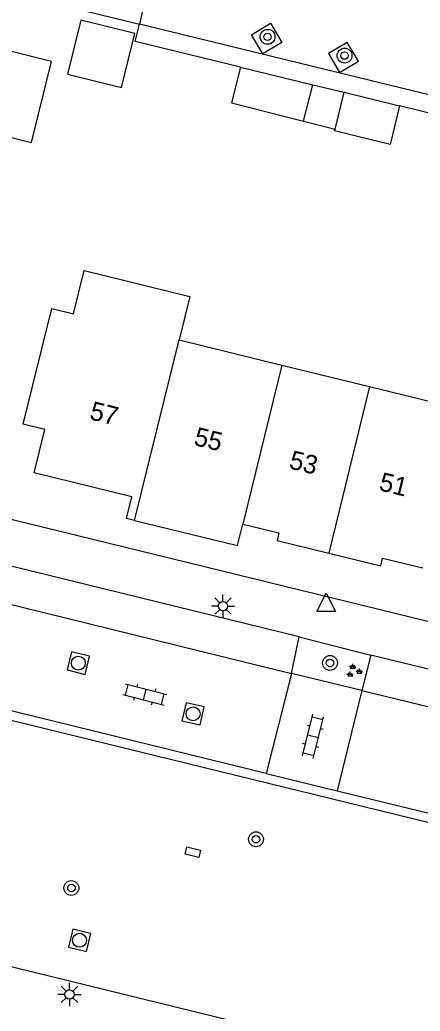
# Model space of a CAD drawing. Extents: x 125000 to 129004, y 397500 to 399008.
# Drawn here: x 126664.2 to 126685.7, y 398430 to 398483.3 of the extents above; entities that cross this region are included whole.
import ezdxf

# ---------------------------------------------------------------- set-up
doc = ezdxf.new("R2010")
doc.units = 0
for name, color, linetype in [('gg-afsc-erfafscheiding', 7, 'Continuous'), ('gg-afsc-hekwerk', 7, 'Continuous'), ('gg-afsc-muur', 7, 'Continuous'), ('gg-anno-huisnummerreeks BGT', 7, 'Continuous'), ('gg-bbg-bijgebouw', 7, 'Continuous'), ('gg-bbg-gedigitaliseerde bijgebouw', 7, 'Continuous'), ('gg-bbg-hoofdgebouw', 7, 'Continuous'), ('gg-bbg-luifel en loopbrug', 7, 'Continuous'), ('gg-bbg-tussenscheiding', 7, 'Continuous'), ('gg-knt-verharding', 7, 'Continuous'), ('gg-knt-verharding nz', 7, 'Continuous'), ('gt-grn-weggrens', 7, 'Continuous'), ('gt-symb-boom', 7, 'Continuous'), ('gt-symb-groenvak', 7, 'Continuous'), ('gt-symb-klinker verharding', 7, 'Continuous'), ('gt-symb-kolk center center', 7, 'Continuous'), ('gt-symb-lichtmast', 7, 'Continuous'), ('gt-symb-rioolschacht', 7, 'Continuous'), ('gt-symb-waterafsluiter', 7, 'Continuous')]:
    doc.layers.add(name, color=color, linetype=linetype)

# ---------------------------------------------------------------- blocks, each defined once
blk = doc.blocks.new('gt0-LMAST')
at = {"layer": 'gt-symb-lichtmast'}
for p, q in [((-0.005, 0.246), (-0.005, 0.621)), ((-0.182, 0.173), (-0.447, 0.438)), ((0.172, 0.173), (0.437, 0.438)), ((-0.255, -0.004), (-0.63, -0.004)), ((-0.182, -0.181), (-0.447, -0.446)), ((-0.005, -0.254), (-0.005, -0.629)), ((0.437, -0.446), (0.172, -0.181)), ((0.245, -0.004), (0.62, -0.004))]:
    blk.add_line(p, q, dxfattribs=at)
blk.add_circle((-0.005, -0.004), 0.25, dxfattribs=at)
blk = doc.blocks.new('gt0-KL1')
at = {"layer": 'gt-symb-klinker verharding'}
for p, q in [((-1.15, 0.3), (1.15, 0.3)), ((-1, -0.3), (-1, 0.3)), ((-0.5, 0.3), (-0.5, 0.45)), ((0, -0.3), (0, 0.3)), ((0.5, 0.3), (0.5, 0.45)), ((1, -0.3), (1, 0.3)), ((-1.15, -0.3), (1.15, -0.3)), ((-0.5, -0.45), (-0.5, -0.3)), ((0.5, -0.45), (0.5, -0.3))]:
    blk.add_line(p, q, dxfattribs=at)
blk = doc.blocks.new('gt0-WAFSL')
at = {"layer": 'gt-symb-waterafsluiter'}
for p, q in [((-0.5, -0.333), (0, 0.667)), ((0, 0.667), (0.5, -0.333)), ((0.5, -0.333), (-0.5, -0.333))]:
    blk.add_line(p, q, dxfattribs=at)
blk = doc.blocks.new('gt0-BOOM')
at = {"layer": 'gt-symb-boom'}
for radius in [0.4, 0.2]:
    blk.add_circle((0, 0), radius, dxfattribs=at)
blk = doc.blocks.new('gt0-GRVAK')
at = {"layer": 'gt-symb-groenvak'}
for p, q in [((-0.11, 0.189), (-0.228, 0.24)), ((-0.182, 0.153), (0.088, 0.153)), ((-0.091, 0.211), (-0.156, 0.322)), ((-0.047, 0.214), (-0.047, 0.393)), ((-0.004, 0.211), (0.061, 0.322)), ((0.015, 0.189), (0.133, 0.24)), ((0.262, -0.052), (0.197, 0.059)), ((0.305, -0.049), (0.305, 0.13)), ((0.349, -0.052), (0.414, 0.059)), ((-0.245, -0.228), (-0.363, -0.177)), ((-0.318, -0.264), (-0.047, -0.264)), ((-0.226, -0.206), (-0.291, -0.095)), ((-0.183, -0.203), (-0.183, -0.024)), ((-0.139, -0.206), (-0.074, -0.095)), ((-0.12, -0.228), (-0.002, -0.177)), ((0.243, -0.074), (0.125, -0.023)), ((0.17, -0.11), (0.441, -0.11)), ((0.368, -0.074), (0.486, -0.023))]:
    blk.add_line(p, q, dxfattribs=at)
blk = doc.blocks.new('gt0-RS')
at = {"layer": 'gt-symb-rioolschacht'}
blk.add_lwpolyline([(-0.5, -0.5), (0.5, -0.5), (0.5, 0.5), (-0.5, 0.5)], close=True, dxfattribs=at)
blk.add_circle((0, 0), 0.375, dxfattribs=at)
blk = doc.blocks.new('gt0-KOLKCC')
at = {"layer": 'gt-symb-kolk center center'}
blk.add_lwpolyline([(-0.375, 0.2), (0.375, 0.2), (0.375, -0.2), (-0.375, -0.2)], close=True, dxfattribs=at)

msp = doc.modelspace()

# ---------------------------------------------------------------- linework, layer by layer
at = {"layer": 'gg-afsc-erfafscheiding'}
msp.add_lwpolyline([(126676.068, 398480.776), (126670.394, 398482.155), (126670.615, 398483.1)], dxfattribs=at)
at = {"layer": 'gg-afsc-hekwerk'}
for p in [(126667.017, 398483.966), (126670.846, 398484.045)]:
    msp.add_line(p, (126670.615, 398483.1), dxfattribs=at)
at = {"layer": 'gg-afsc-muur'}
msp.add_line((126688.621, 398477.72), (126684.623, 398478.703), dxfattribs=at)
at = {"layer": 'gg-bbg-bijgebouw'}
for p, q in [((126676.068, 398480.776), (126675.583, 398478.863)), ((126681.154, 398477.454), (126681.635, 398479.427)), ((126681.635, 398479.427), (126684.623, 398478.703))]:
    msp.add_line(p, q, dxfattribs=at)
msp.add_lwpolyline([(126684.623, 398478.703), (126684.116, 398476.624), (126681.129, 398477.352), (126681.154, 398477.454)], dxfattribs=at)
at = {"layer": 'gg-bbg-gedigitaliseerde bijgebouw'}
for p, q in [((126676.068, 398480.776), (126679.955, 398479.834)), ((126679.461, 398477.882), (126679.955, 398479.834)), ((126675.583, 398478.863), (126679.461, 398477.882))]:
    msp.add_line(p, q, dxfattribs=at)
msp.add_lwpolyline([(126667.461, 398483.315), (126666.744, 398480.402), (126669.657, 398479.685), (126670.374, 398482.598), (126667.461, 398483.315)], dxfattribs=at)
at = {"layer": 'gg-bbg-hoofdgebouw'}
for p, q in [((126672.754, 398466.115), (126678.284, 398464.764)), ((126678.284, 398464.764), (126683.009, 398463.61)), ((126683.009, 398463.61), (126687.961, 398462.401))]:
    msp.add_line(p, q, dxfattribs=at)
for points in [[(126670.357, 398456.41), (126669.933, 398456.513), (126670.217, 398457.679), (126664.957, 398458.978), (126665.53, 398461.301), (126664.366, 398461.589), (126665.901, 398467.804), (126667.066, 398467.517), (126667.639, 398469.848), (126673.327, 398468.45), (126672.754, 398466.115)], [(126670.357, 398456.41), (126675.907, 398455.058), (126676.194, 398456.209)], [(126676.194, 398456.209), (126678.127, 398455.743), (126678.028, 398455.335), (126680.822, 398454.657)], [(126680.822, 398454.657), (126683.616, 398453.978), (126683.711, 398454.385), (126685.874, 398453.855)]]:
    msp.add_lwpolyline(points, dxfattribs=at)
at = {"layer": 'gg-bbg-luifel en loopbrug'}
for p, q in [((126679.955, 398479.834), (126681.635, 398479.427)), ((126679.461, 398477.882), (126681.154, 398477.454))]:
    msp.add_line(p, q, dxfattribs=at)
msp.add_lwpolyline([(126661.408, 398477.567), (126664.804, 398476.724), (126665.889, 398481.091), (126662.493, 398481.935), (126661.408, 398477.567)], dxfattribs=at)
at = {"layer": 'gg-bbg-tussenscheiding'}
for p, q in [((126670.357, 398456.41), (126672.754, 398466.115)), ((126678.284, 398464.764), (126676.194, 398456.209)), ((126683.009, 398463.61), (126680.822, 398454.657))]:
    msp.add_line(p, q, dxfattribs=at)
at = {"layer": 'gg-knt-verharding'}
for p, q in [((126624.185, 398466.129), (126706.733, 398445.964)), ((126679.222, 398450.159), (126659.37, 398455.022)), ((126678.8, 398448.19), (126679.222, 398450.159)), ((126679.222, 398450.159), (126683.083, 398449.171)), ((126683.083, 398449.171), (126682.599, 398447.27)), ((126677.444, 398442.81), (126655.185, 398448.27)), ((126678.8, 398448.19), (126677.444, 398442.81)), ((126682.599, 398447.27), (126678.8, 398448.19)), ((126655.268, 398447.735), (126721.349, 398431.592)), ((126682.599, 398447.27), (126681.272, 398441.869)), ((126677.444, 398442.81), (126681.272, 398441.869)), ((126681.272, 398441.869), (126721.669, 398432.029)), ((126722.102, 398418.134), (126655.613, 398434.398))]:
    msp.add_line(p, q, dxfattribs=at)
for points in [[(126677.262, 398481.504), (126676.651, 398482.518), (126677.673, 398483.141), (126678.286, 398482.11), (126677.262, 398481.504)], [(126682.414, 398481.102), (126681.812, 398482.113), (126680.792, 398481.516), (126681.386, 398480.501), (126682.414, 398481.102)], [(126711.053, 398440.318), (126711.474, 398442.243), (126683.083, 398449.171)]]:
    msp.add_lwpolyline(points, dxfattribs=at)
at = {"layer": 'gg-knt-verharding nz'}
for p, q in [((126658.892, 398453.067), (126678.8, 398448.19)), ((126682.599, 398447.27), (126711.053, 398440.318))]:
    msp.add_line(p, q, dxfattribs=at)
at = {"layer": 'gt-grn-weggrens'}
msp.add_lwpolyline([(126688.046, 398479.864), (126687.808, 398478.901), (126670.615, 398483.1)], dxfattribs=at)

# ---------------------------------------------------------------- block references
at = {"layer": 'gt-symb-boom'}
for p in [(126677.516, 398482.411), (126681.662, 398481.402), (126680.879, 398448.75), (126676.895, 398439.271), (126666.957, 398436.651)]:
    msp.add_blockref('gt0-BOOM', p, dxfattribs=at)
at = {"layer": 'gt-symb-groenvak'}
msp.add_blockref('gt0-GRVAK', (126682.156, 398448.314), dxfattribs=at)
at = {"layer": 'gt-symb-klinker verharding'}
for p, rotation in [((126670.907, 398447.052), -14.536509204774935), ((126679.962, 398444.801), 75.88039706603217)]:
    msp.add_blockref('gt0-KL1', p, dxfattribs=dict(at, rotation=rotation))
at = {"layer": 'gt-symb-kolk center center', "rotation": -13.772145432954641}
msp.add_blockref('gt0-KOLKCC', (126673.495, 398438.58), dxfattribs=at)
at = {"layer": 'gt-symb-lichtmast'}
for p in [(126675.122, 398451.81), (126666.858, 398430.935)]:
    msp.add_blockref('gt0-LMAST', p, dxfattribs=at)
at = {"layer": 'gt-symb-rioolschacht'}
for p, rotation in [((126667.33, 398448.739), 166.3527616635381), ((126673.508, 398446.013), 167.11702052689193), ((126667.397, 398433.839), -13.480126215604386)]:
    msp.add_blockref('gt0-RS', p, dxfattribs=dict(at, rotation=rotation))
at = {"layer": 'gt-symb-waterafsluiter'}
msp.add_blockref('gt0-WAFSL', (126680.673, 398451.843), dxfattribs=at)

# ---------------------------------------------------------------- texts
at = {"layer": 'gg-anno-huisnummerreeks BGT'}
for s, rotation, p in [('57', 346.1, (126667.886, 398461.861)), ('55', 346.2, (126673.5, 398460.475)), ('53', 346.3, (126678.629, 398459.219)), ('51', 346.3, (126683.469, 398458.042))]:
    msp.add_text(s, height=1, rotation=rotation, dxfattribs=at).set_placement(p)

doc.saveas('drawing.dxf')
